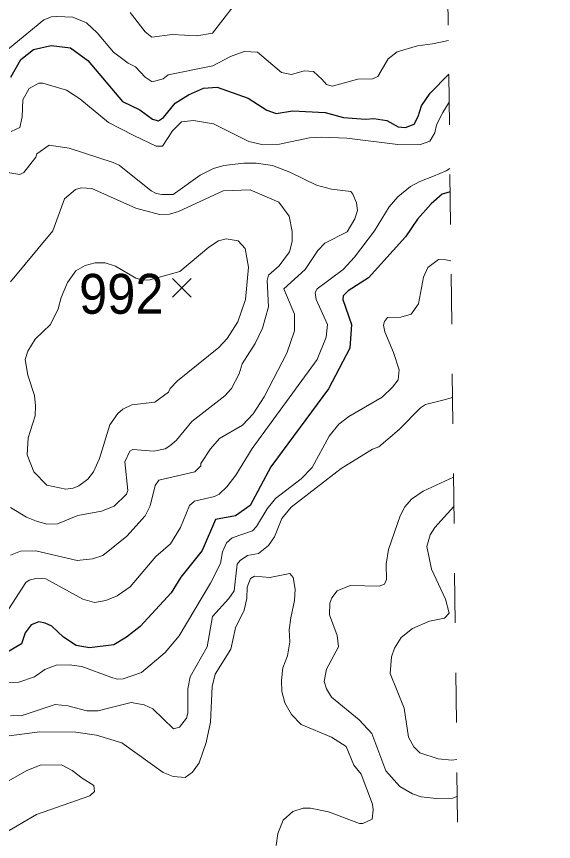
# Model space of a CAD drawing. Extents: x 294.2 to 320.3, y 7482.7 to 7510.7.
# Drawn here: x 319.223 to 320.301, y 7499.421 to 7501.077 of the extents above; entities that cross this region are included whole.
import ezdxf
from ezdxf.enums import TextEntityAlignment as Align

# ---------------------------------------------------------------- set-up
doc = ezdxf.new("R2010")
doc.units = 0
doc.header["$LTSCALE"] = 0.032
doc.linetypes.add('SHORT_DASHED', pattern=[2.7, 1.5, -1.2])
for name, color, linetype, lineweight in [('1', 7, 'Continuous', 25), ('2', 7, 'Continuous', 13), ('21', 7, 'Continuous', 25), ('22', 7, 'SHORT_DASHED', 13)]:
    doc.layers.add(name, color=color, linetype=linetype, lineweight=lineweight)
doc.layers.add('61', color=7, linetype='Continuous')

msp = doc.modelspace()

# ---------------------------------------------------------------- linework, layer by layer
at = {"layer": '1'}
for points in [[(319.2118, 7500.9546), (319.232, 7500.99), (319.2573, 7501.0102), (319.2926, 7501.0186), (319.3313, 7501.0136), (319.3667, 7500.9883), (319.4357, 7500.9058), (319.471, 7500.8889), (319.4963, 7500.8704)], [(319.6259, 7500.9344), (319.6881, 7500.9125), (319.7257, 7500.8882), (319.7449, 7500.8819), (319.7773, 7500.8873), (319.843, 7500.8839), (319.88, 7500.8738), (319.9238, 7500.8704), (319.9406, 7500.8721), (319.9669, 7500.8681), (319.9894, 7500.8553), (320.0045, 7500.8536), (320.0214, 7500.8603), (320.0298, 7500.8755), (320.0365, 7500.8974), (320.0535, 7500.9223), (320.0912, 7500.9608)], [(319.4963, 7500.8704), (319.508, 7500.867), (319.5181, 7500.8738), (319.5417, 7500.9024), (319.5686, 7500.9193), (319.5989, 7500.9327), (319.6259, 7500.9344)], [(320.0939, 7500.7247), (320.0781, 7500.72), (320.0558, 7500.7005), (320.0281, 7500.67), (320.0045, 7500.6346), (319.93, 7500.5518), (319.8891, 7500.5256), (319.879, 7500.516), (319.8783, 7500.5084), (319.8956, 7500.4586), (319.8923, 7500.4107), (319.8496, 7500.329), (319.7342, 7500.1725), (319.6926, 7500.0952), (319.6628, 7500.0744), (319.6227, 7500.0669), (319.5959, 7500.0045), (319.5533, 7499.951), (319.5335, 7499.9197), (319.4716, 7499.852), (319.4442, 7499.8305), (319.4189, 7499.8156), (319.3699, 7499.8097), (319.3431, 7499.8141), (319.3178, 7499.8305), (319.294, 7499.8528), (319.2806, 7499.8588), (319.2678, 7499.8619), (319.2524, 7499.8558), (319.2405, 7499.8394), (319.2331, 7499.8171), (319.2003, 7499.7978)]]:
    msp.add_lwpolyline(points, dxfattribs=at)
at = {"layer": '2'}
for points in [[(319.4512, 7501.0843), (319.4812, 7501.046), (319.4946, 7501.0351), (319.5355, 7501.0402), (319.5853, 7501.0377), (319.6165, 7501.0428), (319.658, 7501.0964)], [(319.2066, 7501.0108), (319.2781, 7501.0696), (319.2932, 7501.0758), (319.3041, 7501.0763), (319.3363, 7501.0752), (319.3637, 7501.0638), (319.3854, 7501.0434), (319.418, 7501.0051), (319.4474, 7500.9828), (319.462, 7500.9757), (319.4818, 7500.9547), (319.4959, 7500.9451), (319.5176, 7500.9515), (319.5278, 7500.9591), (319.6172, 7500.9777), (319.6526, 7500.996), (319.6802, 7501.006), (319.7072, 7501.0051), (319.7551, 7500.9642), (319.7755, 7500.9598), (319.801, 7500.9674), (319.8195, 7500.9662), (319.8368, 7500.9502), (319.8457, 7500.94), (319.8573, 7500.9368), (319.9083, 7500.9509), (319.939, 7500.9515), (319.9485, 7500.9559), (319.9696, 7500.9917), (319.9875, 7501.0058), (320.0284, 7501.0179), (320.0583, 7501.0214), (320.0904, 7501.0285)], [(319.2124, 7500.8455), (319.2296, 7500.8538), (319.2347, 7500.8749), (319.236, 7500.9094), (319.2488, 7500.9317), (319.2679, 7500.9425), (319.2762, 7500.9425), (319.3235, 7500.9285), (319.3503, 7500.9113), (319.4078, 7500.864), (319.4588, 7500.8378)], [(319.6188, 7500.861), (319.69, 7500.8257), (319.7155, 7500.8199), (319.7513, 7500.8206), (319.8113, 7500.8327), (319.8355, 7500.834), (319.8866, 7500.8321), (319.9888, 7500.8193), (320.0322, 7500.8187), (320.0532, 7500.8263), (320.0635, 7500.843), (320.0666, 7500.8589), (320.079, 7500.8841), (320.0918, 7500.9045)], [(319.4588, 7500.8378), (319.5035, 7500.8161), (319.5163, 7500.8161), (319.5361, 7500.8468), (319.5545, 7500.8649), (319.5786, 7500.8677), (319.6188, 7500.861)], [(319.8984, 7500.7197), (319.8943, 7500.7254), (319.856, 7500.7299), (319.8253, 7500.7382), (319.7717, 7500.7644), (319.7372, 7500.7772), (319.7041, 7500.7823), (319.6794, 7500.7823), (319.6395, 7500.7772), (319.6185, 7500.7714), (319.5923, 7500.758), (319.538, 7500.7191), (319.515, 7500.7191), (319.5035, 7500.721), (319.4933, 7500.7267), (319.4295, 7500.7778), (319.4173, 7500.7836), (319.3286, 7500.8123), (319.289, 7500.8181), (319.2641, 7500.8008), (319.2621, 7500.7944), (319.2379, 7500.7631), (319.2296, 7500.7593), (319.206, 7500.7631)], [(320.0934, 7500.7714), (320.0859, 7500.7669), (320.0603, 7500.7562), (320.0328, 7500.7453), (320.0143, 7500.7351), (319.9887, 7500.7146), (319.9715, 7500.6948), (319.9422, 7500.6463), (319.9019, 7500.5933), (319.8789, 7500.569), (319.8266, 7500.5301), (319.8227, 7500.5224), (319.8247, 7500.5084), (319.8477, 7500.4586), (319.8451, 7500.4331), (319.8266, 7500.3883), (319.6963, 7500.2096), (319.6638, 7500.1559), (319.6452, 7500.1323), (319.6299, 7500.1176), (319.621, 7500.1132), (319.5807, 7500.1036), (319.5705, 7500.0953), (319.5527, 7500.0512), (319.5323, 7500.018), (319.5029, 7499.9925), (319.4512, 7499.9318), (319.4256, 7499.914), (319.4027, 7499.9044), (319.3797, 7499.9005), (319.3567, 7499.9069), (319.2819, 7499.9478), (319.2647, 7499.949), (319.2487, 7499.9452), (319.2418, 7499.9408), (319.2015, 7499.8782)], [(319.2111, 7500.0908), (319.243, 7500.0717), (319.2635, 7500.0634), (319.2839, 7500.0576), (319.3056, 7500.0583), (319.3465, 7500.0749), (319.3937, 7500.0838), (319.4192, 7500.094), (319.4442, 7500.1177), (319.4467, 7500.1253), (319.4409, 7500.1828), (319.4505, 7500.2038), (319.4569, 7500.2077), (319.499, 7500.2038), (319.5214, 7500.2089), (319.531, 7500.2147), (319.5444, 7500.2262), (319.575, 7500.2638), (319.6414, 7500.3155), (319.6548, 7500.3296), (319.6702, 7500.359), (319.6766, 7500.3794), (319.7027, 7500.4203), (319.7174, 7500.4509), (319.7289, 7500.4937), (319.7264, 7500.5467), (319.7295, 7500.5575), (319.7506, 7500.576), (319.7711, 7500.6042), (319.7768, 7500.6246), (319.7768, 7500.645), (319.7704, 7500.6757), (319.75, 7500.7038), (319.6925, 7500.7287), (319.6382, 7500.7267), (319.5482, 7500.6852), (319.5304, 7500.6801), (319.5105, 7500.6789), (319.4627, 7500.6916), (319.3746, 7500.7312), (319.3529, 7500.7325), (319.3414, 7500.7293), (319.3196, 7500.7108), (319.296, 7500.6463), (319.2111, 7500.5441)], [(319.9077, 7500.6872), (319.9057, 7500.7025), (319.8984, 7500.7197)], [(319.2111, 7499.9957), (319.2315, 7500.0034), (319.2622, 7500.004), (319.3452, 7499.9848), (319.3758, 7499.988), (319.3963, 7499.995), (319.4448, 7500.0334), (319.4812, 7500.0742), (319.4914, 7500.0947), (319.5016, 7500.1355), (319.5093, 7500.1457), (319.5814, 7500.1623), (319.5935, 7500.1745), (319.5935, 7500.1796), (319.6127, 7500.2089), (319.6306, 7500.2294), (319.6772, 7500.2562), (319.6983, 7500.2791), (319.7206, 7500.313), (319.7659, 7500.4011), (319.7813, 7500.4458), (319.7813, 7500.479), (319.7602, 7500.5301), (319.8029, 7500.5684), (319.8285, 7500.6067), (319.8425, 7500.6214), (319.8872, 7500.6444), (319.9026, 7500.6706), (319.9077, 7500.6872)], [(320.0956, 7500.5864), (320.0853, 7500.5882), (320.0703, 7500.5886), (320.0494, 7500.5729), (320.0405, 7500.5531), (320.0303, 7500.4995), (320.0156, 7500.479), (319.9952, 7500.4733), (319.9683, 7500.4726), (319.9619, 7500.4643), (319.96, 7500.4573), (319.9626, 7500.4433), (319.9805, 7500.4024), (319.9913, 7500.3672), (319.9894, 7500.3475), (319.9785, 7500.3328), (319.9575, 7500.3124), (319.8904, 7500.274), (319.8706, 7500.2581), (319.8508, 7500.2339), (319.817, 7500.1713), (319.7947, 7500.1489), (319.743, 7500.1093), (319.7264, 7500.0883), (319.7053, 7500.0531), (319.6968, 7500.0443), (319.656, 7500.0304), (319.6451, 7500.0204), (319.6371, 7500.002), (319.6325, 7499.9787), (319.613, 7499.9394), (319.5501, 7499.8335), (319.522, 7499.8003), (319.4742, 7499.7601), (319.4371, 7499.7473), (319.4256, 7499.7467), (319.4129, 7499.7505), (319.3541, 7499.7716), (319.3286, 7499.7754), (319.3031, 7499.7748), (319.28, 7499.7658), (319.259, 7499.7511), (319.2281, 7499.7403), (319.1627, 7499.7367)], [(320.0988, 7500.3116), (320.0794, 7500.3066), (320.0444, 7500.2977), (320.0341, 7500.2911), (319.9916, 7500.2476), (319.9508, 7500.2126), (319.9382, 7500.2084), (319.8751, 7500.1694), (319.7749, 7500.0914), (319.7563, 7500.0691), (319.741, 7500.0321), (319.7295, 7500.0148), (319.7091, 7499.9989), (319.6867, 7499.995), (319.6721, 7499.9848), (319.6663, 7499.9772), (319.66, 7499.9236), (319.6497, 7499.9082), (319.6165, 7499.8725), (319.6057, 7499.8112), (319.5718, 7499.7512), (319.5673, 7499.7269), (319.5673, 7499.6784), (319.5648, 7499.6681), (319.5508, 7499.6503), (319.5386, 7499.6471), (319.4971, 7499.6873), (319.4793, 7499.6949), (319.4537, 7499.6994), (319.4052, 7499.6879), (319.3873, 7499.6828), (319.3644, 7499.6828), (319.326, 7499.6931), (319.3005, 7499.6956), (319.2347, 7499.6739), (319.2111, 7499.6726)], [(320.1082, 7499.5108), (320.0986, 7499.5077), (320.0662, 7499.5067), (320.036, 7499.5105), (320.0182, 7499.5162), (319.9932, 7499.5309), (319.9651, 7499.5622), (319.9364, 7499.6375), (319.9115, 7499.665), (319.8559, 7499.7103), (319.8457, 7499.7269), (319.8413, 7499.7416), (319.8457, 7499.7665), (319.87, 7499.8111), (319.8674, 7499.8342), (319.8515, 7499.8757), (319.8521, 7499.8993), (319.8566, 7499.9095), (319.8674, 7499.9235), (319.893, 7499.9344), (319.9517, 7499.9331), (319.9619, 7499.937), (319.9664, 7499.9465), (319.9657, 7499.9772), (319.9703, 7500.0066), (319.9938, 7500.0742), (320.0028, 7500.0921), (320.0162, 7500.108), (320.0399, 7500.124), (320.1007, 7500.1517)], [(320.1073, 7499.5851), (320.0972, 7499.584), (320.0701, 7499.5869), (320.0334, 7499.5985), (320.0207, 7499.6107), (320.0105, 7499.6299), (320.0015, 7499.6886), (319.9734, 7499.7576), (319.976, 7499.7913), (319.9824, 7499.8086), (319.9958, 7499.8303), (320.0182, 7499.8482), (320.0526, 7499.8629), (320.0826, 7499.8692), (320.0922, 7499.8788), (320.0845, 7499.907), (320.0564, 7499.967), (320.0469, 7500.0129), (320.0539, 7500.0359), (320.0635, 7500.0512), (320.1014, 7500.0932)], [(319.7621, 7499.6988), (319.7557, 7499.7218), (319.7551, 7499.7448), (319.7583, 7499.769), (319.7672, 7499.7933), (319.7723, 7499.8214), (319.771, 7499.8457), (319.7742, 7499.8699), (319.7813, 7499.9044), (319.7825, 7499.9274), (319.7787, 7499.9504), (319.7717, 7499.9587), (319.7321, 7499.9503), (319.7008, 7499.9529), (319.6932, 7499.9484), (319.6861, 7499.9312), (319.6855, 7499.9082), (319.6804, 7499.8852), (319.6631, 7499.8495), (319.6536, 7499.8067), (319.6223, 7499.7563), (319.6159, 7499.732), (319.6127, 7499.6605), (319.6038, 7499.6196), (319.5897, 7499.5788), (319.5763, 7499.5596), (319.5616, 7499.5494), (319.538, 7499.5513), (319.5176, 7499.559), (319.4346, 7499.619), (319.3835, 7499.6343), (319.3426, 7499.64), (319.2699, 7499.6407), (319.2086, 7499.633)], [(319.9153, 7499.5558), (319.9006, 7499.5736), (319.8853, 7499.6113), (319.856, 7499.6298), (319.7946, 7499.6554), (319.7755, 7499.6758), (319.7621, 7499.6988)], [(319.1358, 7499.414), (319.1971, 7499.4364), (319.2635, 7499.4747), (319.3701, 7499.5123), (319.3796, 7499.5213), (319.3784, 7499.5328), (319.3548, 7499.5481), (319.335, 7499.5634), (319.3133, 7499.5749), (319.2705, 7499.5736), (319.2424, 7499.5622), (319.1779, 7499.5258), (319.16, 7499.52), (319.1166, 7499.5143), (319.0751, 7499.4811), (319.0406, 7499.4236), (319.0298, 7499.4172)], [(319.7449, 7499.4128), (319.748, 7499.437), (319.7589, 7499.4638), (319.7781, 7499.4811), (319.7985, 7499.4875), (319.8138, 7499.4875), (319.8496, 7499.4804), (319.9121, 7499.4568), (319.9185, 7499.4568), (319.9371, 7499.4657), (319.9396, 7499.4843), (319.9383, 7499.4958), (319.9153, 7499.5558)]]:
    msp.add_lwpolyline(points, dxfattribs=at)
msp.add_lwpolyline([(319.2915, 7500.4586), (319.3071, 7500.49), (319.3126, 7500.5122), (319.3254, 7500.5429), (319.3426, 7500.5658), (319.3611, 7500.5767), (319.381, 7500.5824), (319.4014, 7500.5818), (319.4218, 7500.5754), (319.4627, 7500.5512), (319.4776, 7500.5471), (319.4908, 7500.5482), (319.5511, 7500.5644), (319.6095, 7500.6137), (319.6287, 7500.6265), (319.644, 7500.6303), (319.6682, 7500.6265), (319.6823, 7500.6112), (319.6887, 7500.5735), (319.6829, 7500.5084), (319.6676, 7500.4637), (319.6459, 7500.4305), (319.6293, 7500.412), (319.5463, 7500.3456), (319.5316, 7500.3302), (319.5284, 7500.3226), (319.501, 7500.3022), (319.455, 7500.2971), (319.4365, 7500.2881), (319.4269, 7500.2798), (319.4109, 7500.2568), (319.3898, 7500.1892), (319.3778, 7500.1623), (319.3663, 7500.1476), (319.3483, 7500.1342), (319.3369, 7500.1298), (319.3222, 7500.1278), (319.2839, 7500.1361), (319.2583, 7500.1623), (319.2449, 7500.1968), (319.2468, 7500.2306), (319.2609, 7500.2747), (319.2615, 7500.2951), (319.259, 7500.3156), (319.2462, 7500.3564), (319.2405, 7500.3884), (319.2456, 7500.405), (319.2609, 7500.4286)], close=True, dxfattribs=at)
at = {"layer": '21'}
for p, q in [((319.5366, 7500.5506), (319.5741, 7500.5131)), ((319.5741, 7500.5506), (319.5366, 7500.5131))]:
    msp.add_line(p, q, dxfattribs=at)
at = {"layer": '22'}
msp.add_line((320.3015, 7483.0604), (319.9762, 7510.7437), dxfattribs=at)

# ---------------------------------------------------------------- texts
at = {"layer": '61', "width": 0.95}
msp.add_text('992', height=0.08, dxfattribs=at).set_placement((319.4336, 7500.4799), align=Align.CENTER)

doc.saveas('drawing.dxf')
